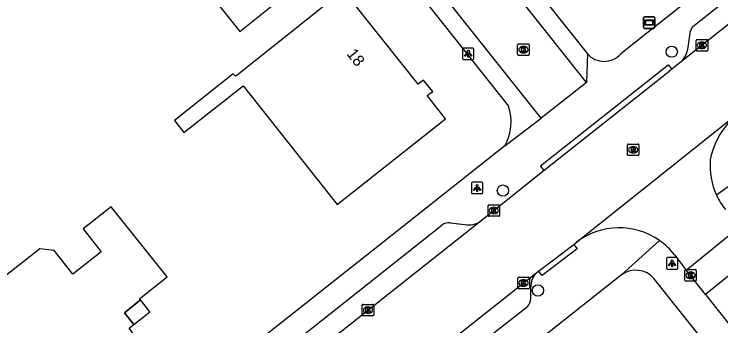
# Model space of a CAD drawing. Extents: x 159628 to 160723, y 388176 to 389416.
# Drawn here: x 160028.1 to 160089.4, y 388649.1 to 388676.2 of the extents above; entities that cross this region are included whole.
import ezdxf

# ---------------------------------------------------------------- set-up
doc = ezdxf.new("R2010")
doc.units = 0
for name, color, linetype in [('IMGEO_Boom', 7, 'Continuous'), ('IMGEO_Kolk', 7, 'Continuous'), ('IMGEO_Lichtpunt', 7, 'Continuous'), ('IMGEO_Muur', 7, 'Continuous'), ('IMGEO_Pand', 7, 'Continuous'), ('IMGEO_Pand_nummerreeks', 7, 'Continuous'), ('IMGEO_Pand_overbouw', 7, 'Continuous'), ('IMGEO_Rijbaan_lokaal_gesloten', 7, 'Continuous'), ('IMGEO_Rijbaan_lokaal_open', 7, 'Continuous'), ('IMGEO_Rioolput', 7, 'Continuous'), ('IMGEO_Verklikker', 7, 'Continuous'), ('IMGEO_Voetpad_open', 7, 'Continuous')]:
    doc.layers.add(name, color=color, linetype=linetype)

msp = doc.modelspace()

# ---------------------------------------------------------------- linework, layer by layer
at = {"layer": 'IMGEO_Boom'}
for centre in [(160085.175, 388672.911), (160070.516, 388660.851), (160073.562, 388652.17)]:
    msp.add_circle(centre, 0.489, dxfattribs=at)
at = {"layer": 'IMGEO_Kolk'}
for p, q in [((160071.801, 388672.662), (160071.801, 388673.514)), ((160071.876, 388673.588), (160072.728, 388673.588)), ((160072.289, 388673.368), (160072.314, 388673.368)), ((160072.802, 388673.514), (160072.802, 388672.662)), ((160087.297, 388673.042), (160087.297, 388673.894)), ((160087.372, 388673.968), (160088.224, 388673.968)), ((160087.785, 388673.748), (160087.81, 388673.748)), ((160088.298, 388673.894), (160088.298, 388673.042)), ((160072.312, 388672.808), (160072.287, 388672.808)), ((160088.224, 388672.968), (160087.372, 388672.968)), ((160087.808, 388673.188), (160087.783, 388673.188)), ((160072.728, 388672.588), (160071.876, 388672.588)), ((160069.231, 388658.69), (160069.231, 388659.542)), ((160069.306, 388659.616), (160070.158, 388659.616)), ((160069.719, 388659.396), (160069.744, 388659.396)), ((160070.232, 388659.542), (160070.232, 388658.69)), ((160069.742, 388658.836), (160069.717, 388658.836)), ((160070.158, 388658.616), (160069.306, 388658.616)), ((160086.31, 388653.056), (160086.31, 388653.908)), ((160086.385, 388653.982), (160087.237, 388653.982)), ((160086.798, 388653.762), (160086.823, 388653.762)), ((160087.311, 388653.908), (160087.311, 388653.056)), ((160071.815, 388652.402), (160071.815, 388653.254)), ((160071.89, 388653.328), (160072.742, 388653.328)), ((160072.816, 388653.254), (160072.816, 388652.402)), ((160086.821, 388653.202), (160086.796, 388653.202)), ((160072.326, 388652.548), (160072.301, 388652.548)), ((160072.303, 388653.108), (160072.328, 388653.108)), ((160087.237, 388652.982), (160086.385, 388652.982)), ((160072.742, 388652.328), (160071.89, 388652.328)), ((160058.309, 388650.041), (160058.309, 388650.893)), ((160058.384, 388650.967), (160059.236, 388650.967)), ((160058.797, 388650.747), (160058.822, 388650.747)), ((160059.31, 388650.893), (160059.31, 388650.041)), ((160058.82, 388650.187), (160058.795, 388650.187)), ((160059.236, 388649.967), (160058.384, 388649.967))]:
    msp.add_line(p, q, dxfattribs=at)
for points in [[(160071.801, 388672.662), (160071.801, 388673.514)], [(160071.876, 388673.588), (160072.728, 388673.588)], [(160072.802, 388673.514), (160072.802, 388672.662)], [(160087.297, 388673.042), (160087.297, 388673.894)], [(160087.372, 388673.968), (160088.224, 388673.968)], [(160087.618, 388673.668), (160087.741, 388673.668), (160087.741, 388673.517), (160087.871, 388673.668), (160088.035, 388673.668), (160087.889, 388673.517), (160088.042, 388673.268), (160087.89, 388673.268), (160087.805, 388673.432), (160087.741, 388673.365), (160087.741, 388673.268), (160087.618, 388673.268), (160087.618, 388673.668)], [(160088.298, 388673.894), (160088.298, 388673.042)], [(160072.122, 388673.288), (160072.245, 388673.288), (160072.245, 388673.137), (160072.375, 388673.288), (160072.539, 388673.288), (160072.393, 388673.137), (160072.546, 388672.888), (160072.394, 388672.888), (160072.309, 388673.052), (160072.245, 388672.985), (160072.245, 388672.888), (160072.122, 388672.888), (160072.122, 388673.288)], [(160088.224, 388672.968), (160087.372, 388672.968)], [(160072.728, 388672.588), (160071.876, 388672.588)], [(160069.231, 388658.69), (160069.231, 388659.542)], [(160069.306, 388659.616), (160070.158, 388659.616)], [(160069.552, 388659.316), (160069.675, 388659.316), (160069.675, 388659.165), (160069.805, 388659.316), (160069.969, 388659.316), (160069.823, 388659.165), (160069.976, 388658.916), (160069.824, 388658.916), (160069.739, 388659.08), (160069.675, 388659.013), (160069.675, 388658.916), (160069.552, 388658.916), (160069.552, 388659.316)], [(160070.232, 388659.542), (160070.232, 388658.69)], [(160070.158, 388658.616), (160069.306, 388658.616)], [(160086.31, 388653.056), (160086.31, 388653.908)], [(160086.385, 388653.982), (160087.237, 388653.982)], [(160087.311, 388653.908), (160087.311, 388653.056)], [(160071.815, 388652.402), (160071.815, 388653.254)], [(160071.89, 388653.328), (160072.742, 388653.328)], [(160072.816, 388653.254), (160072.816, 388652.402)], [(160086.631, 388653.682), (160086.754, 388653.682), (160086.754, 388653.531), (160086.884, 388653.682), (160087.048, 388653.682), (160086.902, 388653.531), (160087.055, 388653.282), (160086.903, 388653.282), (160086.818, 388653.446), (160086.754, 388653.379), (160086.754, 388653.282), (160086.631, 388653.282), (160086.631, 388653.682)], [(160072.136, 388653.028), (160072.259, 388653.028), (160072.259, 388652.877), (160072.389, 388653.028), (160072.553, 388653.028), (160072.407, 388652.877), (160072.56, 388652.628), (160072.408, 388652.628), (160072.323, 388652.792), (160072.259, 388652.725), (160072.259, 388652.628), (160072.136, 388652.628), (160072.136, 388653.028)], [(160087.237, 388652.982), (160086.385, 388652.982)], [(160072.742, 388652.328), (160071.89, 388652.328)], [(160058.309, 388650.041), (160058.309, 388650.893)], [(160058.384, 388650.967), (160059.236, 388650.967)], [(160058.63, 388650.667), (160058.753, 388650.667), (160058.753, 388650.516), (160058.883, 388650.667), (160059.047, 388650.667), (160058.901, 388650.516), (160059.054, 388650.267), (160058.902, 388650.267), (160058.817, 388650.431), (160058.753, 388650.364), (160058.753, 388650.267), (160058.63, 388650.267), (160058.63, 388650.667)], [(160059.31, 388650.893), (160059.31, 388650.041)], [(160059.236, 388649.967), (160058.384, 388649.967)]]:
    msp.add_lwpolyline(points, dxfattribs=at)
for centre, start, end in [((160071.878, 388673.512), 91.55205, 178.44795), ((160071.878, 388673.512), 91.55205, 178.44795), ((160072.726, 388673.512), 1.55205, 88.44795), ((160072.726, 388673.512), 1.55205, 88.44795), ((160087.374, 388673.892), 91.55205, 178.44795), ((160087.374, 388673.892), 91.55205, 178.44795), ((160088.222, 388673.892), 1.55205, 88.44795), ((160088.222, 388673.892), 1.55205, 88.44795), ((160087.374, 388673.044), 181.55205, 268.44795), ((160087.374, 388673.044), 181.55205, 268.44795), ((160088.222, 388673.044), 271.55205, 358.44795), ((160088.222, 388673.044), 271.55205, 358.44795), ((160071.878, 388672.664), 181.55205, 268.44795), ((160071.878, 388672.664), 181.55205, 268.44795), ((160072.726, 388672.664), 271.55205, 358.44795), ((160072.726, 388672.664), 271.55205, 358.44795), ((160069.308, 388659.54), 91.55205, 178.44795), ((160069.308, 388659.54), 91.55205, 178.44795), ((160070.156, 388659.54), 1.55205, 88.44795), ((160070.156, 388659.54), 1.55205, 88.44795), ((160069.308, 388658.692), 181.55205, 268.44795), ((160069.308, 388658.692), 181.55205, 268.44795), ((160070.156, 388658.692), 271.55205, 358.44795), ((160070.156, 388658.692), 271.55205, 358.44795), ((160086.387, 388653.906), 91.55205, 178.44795), ((160086.387, 388653.906), 91.55205, 178.44795), ((160087.235, 388653.906), 1.55205, 88.44795), ((160087.235, 388653.906), 1.55205, 88.44795), ((160071.892, 388653.252), 91.55205, 178.44795), ((160071.892, 388653.252), 91.55205, 178.44795), ((160072.74, 388653.252), 1.55205, 88.44795), ((160072.74, 388653.252), 1.55205, 88.44795), ((160086.387, 388653.058), 181.55205, 268.44795), ((160086.387, 388653.058), 181.55205, 268.44795), ((160087.235, 388653.058), 271.55205, 358.44795), ((160087.235, 388653.058), 271.55205, 358.44795), ((160071.892, 388652.404), 181.55205, 268.44795), ((160071.892, 388652.404), 181.55205, 268.44795), ((160072.74, 388652.404), 271.55205, 358.44795), ((160072.74, 388652.404), 271.55205, 358.44795), ((160058.386, 388650.891), 91.55205, 178.44795), ((160058.386, 388650.891), 91.55205, 178.44795), ((160059.234, 388650.891), 1.55205, 88.44795), ((160059.234, 388650.891), 1.55205, 88.44795), ((160058.386, 388650.043), 181.55205, 268.44795), ((160058.386, 388650.043), 181.55205, 268.44795), ((160059.234, 388650.043), 271.55205, 358.44795), ((160059.234, 388650.043), 271.55205, 358.44795)]:
    msp.add_arc(centre, 0.0765, start, end, dxfattribs=at)
for centre, major_axis, ratio, start_param, end_param in [((160072.288, 388673.088), (-0.387, 0.002), 0.722429, 4.712389, 7.853982), ((160072.313, 388673.088), (-0.39, 0.002), 0.717154, 1.570796, 4.712389), ((160087.784, 388673.468), (-0.387, 0.002), 0.722429, 4.712389, 7.853982), ((160087.809, 388673.468), (-0.39, 0.002), 0.717154, 1.570796, 4.712389), ((160069.718, 388659.116), (-0.387, 0.002), 0.722429, 4.712389, 7.853982), ((160069.743, 388659.116), (-0.39, 0.002), 0.717154, 1.570796, 4.712389), ((160086.797, 388653.482), (-0.387, 0.002), 0.722429, 4.712389, 7.853982), ((160086.822, 388653.482), (-0.39, 0.002), 0.717154, 1.570796, 4.712389), ((160072.302, 388652.828), (-0.387, 0.002), 0.722429, 4.712389, 7.853982), ((160072.327, 388652.828), (-0.39, 0.002), 0.717154, 1.570796, 4.712389), ((160058.796, 388650.467), (-0.387, 0.002), 0.722429, 4.712389, 7.853982), ((160058.821, 388650.467), (-0.39, 0.002), 0.717154, 1.570796, 4.712389)]:
    msp.add_ellipse(centre, major_axis=major_axis, ratio=ratio, start_param=start_param, end_param=end_param, dxfattribs=at)
at = {"layer": 'IMGEO_Lichtpunt'}
for p, q in [((160067.008, 388673.135), (160067.008, 388672.328)), ((160067.008, 388673.135), (160067.008, 388672.328)), ((160067.91, 388673.23), (160067.102, 388673.23)), ((160067.91, 388673.23), (160067.102, 388673.23)), ((160068.004, 388672.328), (160068.004, 388673.135)), ((160068.004, 388672.328), (160068.004, 388673.135)), ((160067.102, 388672.234), (160067.91, 388672.234)), ((160067.102, 388672.234), (160067.91, 388672.234)), ((160067.787, 388661.483), (160067.787, 388660.676)), ((160067.787, 388661.483), (160067.787, 388660.676)), ((160068.689, 388661.578), (160067.881, 388661.578)), ((160068.689, 388661.578), (160067.881, 388661.578)), ((160068.783, 388660.676), (160068.783, 388661.483)), ((160068.783, 388660.676), (160068.783, 388661.483)), ((160067.881, 388660.582), (160068.689, 388660.582)), ((160067.881, 388660.582), (160068.689, 388660.582)), ((160085.616, 388655.032), (160084.808, 388655.032)), ((160085.616, 388655.032), (160084.808, 388655.032)), ((160084.714, 388654.937), (160084.714, 388654.13)), ((160084.714, 388654.937), (160084.714, 388654.13)), ((160085.71, 388654.13), (160085.71, 388654.937)), ((160085.71, 388654.13), (160085.71, 388654.937)), ((160084.808, 388654.036), (160085.616, 388654.036)), ((160084.808, 388654.036), (160085.616, 388654.036))]:
    msp.add_line(p, q, dxfattribs=at)
for points in [[(160067.382, 388672.799), (160067.421, 388672.771), (160067.233, 388672.509), (160067.195, 388672.536), (160067.382, 388672.799)], [(160067.594, 388672.771), (160067.632, 388672.798), (160067.819, 388672.536), (160067.78, 388672.508), (160067.594, 388672.771)], [(160067.484, 388672.751), (160067.531, 388672.751), (160067.531, 388672.429), (160067.484, 388672.429), (160067.484, 388672.751)], [(160068.161, 388661.147), (160068.2, 388661.119), (160068.012, 388660.857), (160067.974, 388660.884), (160068.161, 388661.147)], [(160068.263, 388661.099), (160068.31, 388661.099), (160068.31, 388660.777), (160068.263, 388660.777), (160068.263, 388661.099)], [(160068.373, 388661.119), (160068.411, 388661.146), (160068.598, 388660.884), (160068.559, 388660.856), (160068.373, 388661.119)], [(160085.088, 388654.601), (160085.127, 388654.573), (160084.939, 388654.311), (160084.901, 388654.338), (160085.088, 388654.601)], [(160085.19, 388654.553), (160085.237, 388654.553), (160085.237, 388654.231), (160085.19, 388654.231), (160085.19, 388654.553)], [(160085.3, 388654.573), (160085.338, 388654.6), (160085.525, 388654.338), (160085.486, 388654.31), (160085.3, 388654.573)]]:
    msp.add_lwpolyline(points, dxfattribs=at)
for centre in [(160067.507, 388672.933), (160068.286, 388661.281), (160085.213, 388654.735)]:
    msp.add_circle(centre, 0.0994, dxfattribs=at)
for centre, start, end in [((160067.102, 388673.135), 90, 180), ((160067.102, 388673.135), 90, 180), ((160067.91, 388673.135), 0, 90), ((160067.91, 388673.135), 0, 90), ((160067.102, 388672.328), 180, 270), ((160067.102, 388672.328), 180, 270), ((160067.91, 388672.328), 270, 0), ((160067.91, 388672.328), 270, 360), ((160067.881, 388661.483), 90, 180), ((160067.881, 388661.483), 90, 180), ((160068.689, 388661.483), 0, 90), ((160068.689, 388661.483), 0, 90), ((160067.881, 388660.676), 180, 270), ((160067.881, 388660.676), 180, 270), ((160068.689, 388660.676), 270, 0), ((160068.689, 388660.676), 270, 360), ((160084.808, 388654.937), 90, 180), ((160084.808, 388654.937), 90, 180), ((160085.616, 388654.937), 0, 90), ((160085.616, 388654.937), 0, 90), ((160084.808, 388654.13), 180, 270), ((160084.808, 388654.13), 180, 270), ((160085.616, 388654.13), 270, 0), ((160085.616, 388654.13), 270, 360)]:
    msp.add_arc(centre, 0.0946, start, end, dxfattribs=at)
at = {"layer": 'IMGEO_Muur'}
msp.add_lwpolyline([(160059.258, 388655.688), (160049.042, 388647.598)], dxfattribs=at)
at = {"layer": 'IMGEO_Pand'}
for points in [[(160051.018, 388677.317), (160054.931, 388680.429), (160047.167, 388690.259), (160042.616, 388686.646), (160039.501, 388690.57), (160035.586, 388687.461), (160033.616, 388685.896), (160038.608, 388679.612), (160041.761, 388682.118), (160047.682, 388674.663), (160051.018, 388677.317)], [(160056.128, 388659.649), (160065.532, 388667.078), (160063.937, 388669.097), (160064.434, 388669.453), (160063.615, 388670.429), (160063.169, 388670.081), (160056.693, 388678.249), (160047.436, 388670.871), (160047.319, 388670.784), (160047.104, 388670.998), (160042.005, 388666.942), (160042.833, 388665.893), (160047.981, 388669.96), (160056.128, 388659.649)], [(160038.099, 388645.273), (160039.388, 388646.307), (160037.965, 388648.112), (160038.404, 388648.457), (160038.066, 388648.889), (160038.468, 388649.206), (160037.662, 388650.239), (160039.052, 388651.36), (160038.983, 388651.446), (160041.386, 388653.37), (160038.257, 388657.27), (160036.509, 388659.448), (160034.071, 388657.528), (160035.636, 388655.54), (160033.175, 388653.603), (160031.57, 388655.651), (160030.307, 388655.804), (160025.136, 388651.75), (160024.983, 388650.487), (160028.086, 388646.375), (160029.737, 388647.674), (160031.017, 388646.047), (160034.11, 388642.119), (160035.421, 388643.16)]]:
    msp.add_lwpolyline(points, dxfattribs=at)
at = {"layer": 'IMGEO_Pand_overbouw'}
msp.add_lwpolyline([(160039.052, 388651.36), (160037.662, 388650.239), (160038.468, 388649.206), (160039.282, 388649.849), (160039.878, 388650.319), (160039.679, 388650.57)], close=True, dxfattribs=at)
at = {"layer": 'IMGEO_Rijbaan_lokaal_gesloten'}
for points in [[(160143.177, 388717.325), (160085.885, 388671.953)], [(160085.885, 388671.953), (160085.177, 388671.383)], [(160085.177, 388671.383), (160084.775, 388671.059), (160074.107, 388662.597)], [(160076.921, 388656.375), (160090.898, 388667.506)], [(160074.107, 388662.597), (160068.619, 388658.215)], [(160068.619, 388658.215), (160050.132, 388643.587)], [(160076.667, 388656.181), (160076.921, 388656.375)], [(160073.624, 388653.858), (160076.667, 388656.181)], [(160073.352, 388653.65), (160073.624, 388653.858)], [(160060.695, 388643.631), (160073.352, 388653.65)]]:
    msp.add_lwpolyline(points, dxfattribs=at)
at = {"layer": 'IMGEO_Rijbaan_lokaal_open'}
for points in [[(160077.775, 388670.246), (160042.483, 388714.723)], [(160073.852, 388667.146), (160038.57, 388711.519)], [(160077.775, 388670.246), (160073.852, 388667.146)], [(160086.436, 388653.95), (160091.07, 388657.714)], [(160092.765, 388655.589), (160088.117, 388651.816)], [(160085.418, 388655.282), (160086.436, 388653.95)], [(160088.117, 388651.816), (160086.798, 388653.477), (160086.436, 388653.95)], [(160088.117, 388651.816), (160102.864, 388633.201)]]:
    msp.add_lwpolyline(points, dxfattribs=at)
for centre, radius, start, end in [((160095.232, 388662.218), 6.837, 129.33328, 168.95969), ((160094.642, 388663.021), 6.142, 175.27644, 204.80948), ((160094.617, 388663.009), 6.114, 204.80439, 218.5593), ((160080.612, 388651.496), 6.118, 55.03955, 127.10968), ((160080.618, 388651.503), 6.109, 38.21448, 55.04832)]:
    msp.add_arc(centre, radius, start, end, dxfattribs=at)
at = {"layer": 'IMGEO_Rioolput'}
for p, q in [((160081.331, 388663.964), (160081.331, 388664.816)), ((160081.406, 388664.89), (160082.258, 388664.89)), ((160082.332, 388664.816), (160082.332, 388663.964)), ((160081.819, 388664.67), (160081.844, 388664.67)), ((160082.258, 388663.89), (160081.406, 388663.89)), ((160081.842, 388664.11), (160081.817, 388664.11))]:
    msp.add_line(p, q, dxfattribs=at)
for points in [[(160081.331, 388663.964), (160081.331, 388664.816)], [(160081.406, 388664.89), (160082.258, 388664.89)], [(160082.332, 388664.816), (160082.332, 388663.964)], [(160081.92, 388664.588), (160081.668, 388664.59), (160081.668, 388664.19)], [(160081.668, 388664.19), (160081.792, 388664.19), (160081.792, 388664.352), (160081.803, 388664.352)], [(160081.846, 388664.509), (160081.792, 388664.509), (160081.792, 388664.428)], [(160081.792, 388664.428), (160081.844, 388664.428)], [(160081.85, 388664.323), (160081.921, 388664.19), (160082.061, 388664.19), (160081.996, 388664.316)], [(160082.258, 388663.89), (160081.406, 388663.89)]]:
    msp.add_lwpolyline(points, dxfattribs=at)
for centre, radius, start, end in [((160081.408, 388664.814), 0.0765, 91.55205, 178.44795), ((160081.408, 388664.814), 0.0765, 91.55205, 178.44795), ((160082.256, 388664.814), 0.0765, 1.55205, 88.44795), ((160082.256, 388664.814), 0.0765, 1.55205, 88.44795), ((160081.802, 388664.299), 0.0533, 26.02933, 88.69889), ((160081.828, 388664.617), 0.19, 274.7715, 282.96867), ((160081.852, 388664.413), 0.0964, 77.00612, 93.18647), ((160081.866, 388664.47), 0.0378, 276.66336, 79.67722), ((160081.919, 388664.478), 0.109, 350.36119, 89.41601), ((160081.917, 388664.478), 0.112, 277.58423, 350.98172), ((160081.901, 388664.263), 0.108, 29.51342, 73.79051), ((160081.408, 388663.966), 0.0765, 181.55205, 268.44795), ((160081.408, 388663.966), 0.0765, 181.55205, 268.44795), ((160082.256, 388663.966), 0.0765, 271.55205, 358.44795), ((160082.256, 388663.966), 0.0765, 271.55205, 358.44795)]:
    msp.add_arc(centre, radius, start, end, dxfattribs=at)
for centre, major_axis, ratio, start_param, end_param in [((160081.818, 388664.39), (-0.387, 0.002), 0.722429, 4.712389, 7.853982), ((160081.843, 388664.39), (-0.39, 0.002), 0.717154, 1.570796, 4.712389)]:
    msp.add_ellipse(centre, major_axis=major_axis, ratio=ratio, start_param=start_param, end_param=end_param, dxfattribs=at)
at = {"layer": 'IMGEO_Verklikker'}
for p, q in [((160082.719, 388675.037), (160082.719, 388675.837)), ((160082.719, 388675.837), (160082.719, 388675.037)), ((160082.819, 388675.937), (160083.609, 388675.937)), ((160083.609, 388675.937), (160082.819, 388675.937)), ((160083.709, 388675.837), (160083.709, 388675.037)), ((160083.709, 388675.037), (160083.709, 388675.837)), ((160083.609, 388674.937), (160082.819, 388674.937)), ((160082.819, 388674.937), (160083.609, 388674.937))]:
    msp.add_line(p, q, dxfattribs=at)
for points in [[(160082.82, 388675.669), (160083.608, 388675.669), (160083.608, 388675.205), (160082.82, 388675.205), (160082.82, 388675.669)], [(160082.885, 388675.604), (160082.885, 388675.27), (160083.543, 388675.27), (160083.543, 388675.604), (160082.885, 388675.604)]]:
    msp.add_lwpolyline(points, dxfattribs=at)
for centre, start, end in [((160082.819, 388675.837), 90, 180), ((160082.819, 388675.837), 90, 180), ((160083.609, 388675.837), 0, 90), ((160083.609, 388675.837), 360, 90), ((160082.819, 388675.037), 180, 270), ((160082.819, 388675.037), 180, 270), ((160083.609, 388675.037), 270, 0), ((160083.609, 388675.037), 270, 0)]:
    msp.add_arc(centre, 0.1, start, end, dxfattribs=at)
at = {"layer": 'IMGEO_Voetpad_open'}
for points in [[(160086.598, 388673.317), (160086.793, 388674.715), (160087.01, 388675.096), (160139.612, 388716.804)], [(160043.671, 388715.664), (160077.86, 388672.72)], [(160037.377, 388710.55), (160071.008, 388668.188)], [(160113.699, 388698.746), (160083.013, 388674.507), (160080.75, 388672.717)], [(160077.86, 388672.72), (160077.775, 388670.246)], [(160074.107, 388662.597), (160073.797, 388662.988), (160084.867, 388671.774), (160085.177, 388671.383)], [(160070.681, 388664.734), (160073.852, 388667.146)], [(160070.681, 388664.734), (160059.258, 388655.688), (160049.042, 388647.598), (160005.787, 388613.115)], [(160094.032, 388664.03), (160089.067, 388660.444)], [(160065.955, 388658.053), (160067.21, 388657.898)], [(160049.009, 388645.004), (160065.22, 388657.847)], [(160080.808, 388653.527), (160084.118, 388656.51)], [(160076.667, 388656.181), (160076.97, 388655.783), (160073.924, 388653.465), (160073.624, 388653.858)], [(160080.808, 388653.527), (160013.38, 388600.15)], [(160116.603, 388611.595), (160101.021, 388631.231), (160101.014, 388631.24), (160087.926, 388647.802), (160083.664, 388653.195)], [(160072.936, 388651.487), (160072.947, 388652.495)], [(160069.741, 388648.491), (160072.643, 388650.791)]]:
    msp.add_lwpolyline(points, dxfattribs=at)
for centre, radius, start, end in [((160084.62, 388673.483), 1.985, 309.59689, 355.20852), ((160079.306, 388674.013), 1.94, 221.79864, 318.0824), ((160067.061, 388666.819), 4.177, 330.05541, 19.12812), ((160065.833, 388657.074), 0.987, 82.90566, 128.40775), ((160067.558, 388659.642), 1.778, 258.72221, 306.63662), ((160082.056, 388651.813), 2.12, 40.68148, 126.05717), ((160074.604, 388652.562), 1.659, 139.02724, 182.32639), ((160071.924, 388651.503), 1.012, 315.26302, 359.07704)]:
    msp.add_arc(centre, radius, start, end, dxfattribs=at)

# ---------------------------------------------------------------- texts
at = {"layer": 'IMGEO_Pand_nummerreeks'}
msp.add_text('18', height=1, rotation=308.40914, dxfattribs=at).set_placement((160056.906, 388672.701))

doc.saveas('drawing.dxf')
